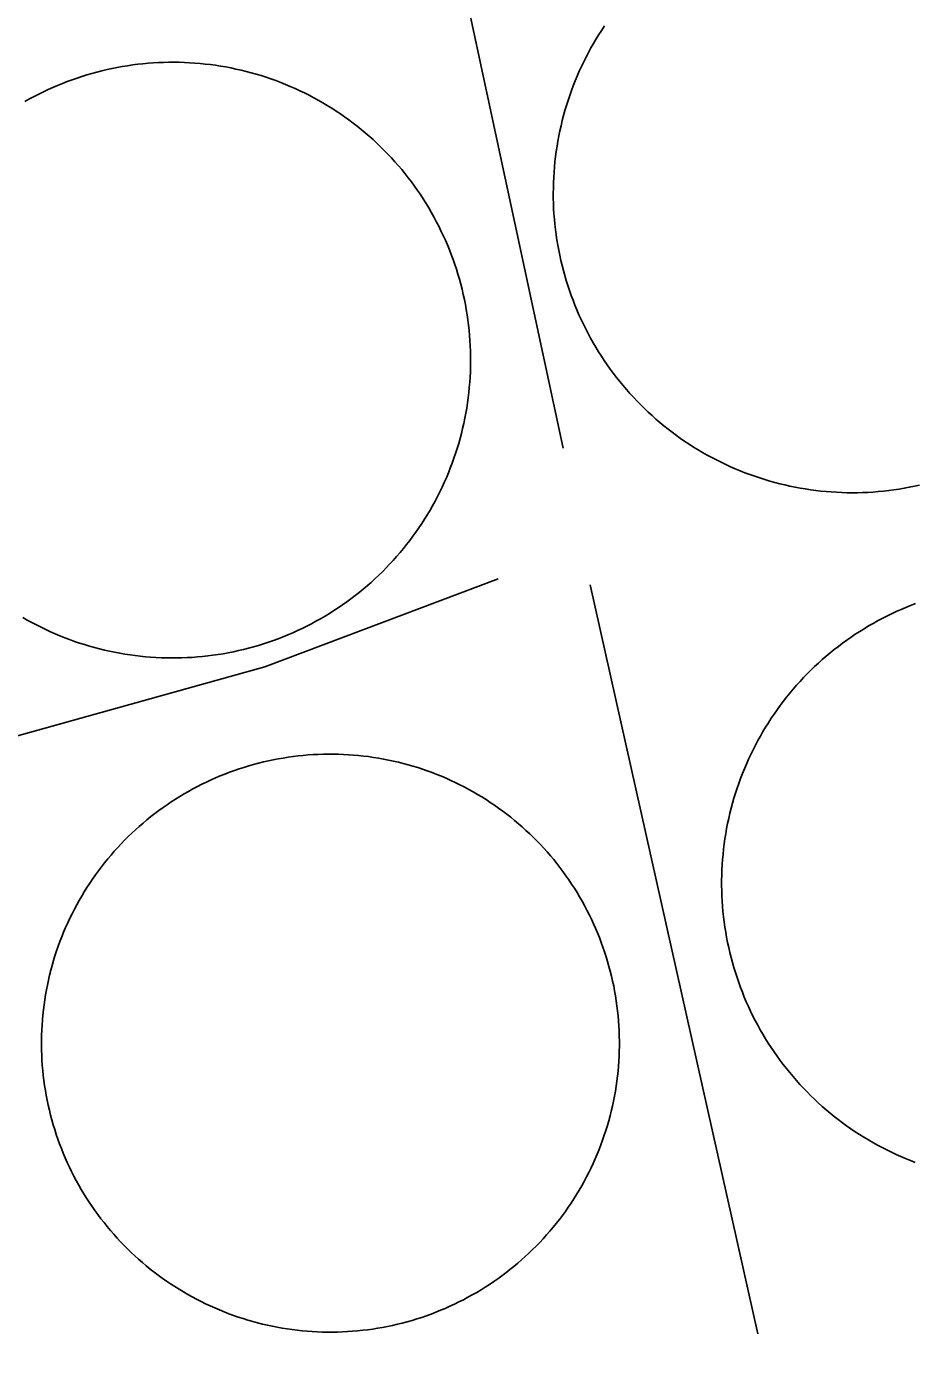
# Model space of a CAD drawing. Extents: x 3651524 to 3689615, y 505651 to 531377.
# Drawn here: x 3674296.2 to 3674454.5, y 513614.2 to 513850.8 of the extents above; entities that cross this region are included whole.
import ezdxf

# ---------------------------------------------------------------- set-up
doc = ezdxf.new("R2010")
doc.units = 0
for name, color, linetype in [('V-DOMW-TANK', 7, 'Continuous'), ('V-ROAD-CNTR', 7, 'Continuous'), ('V-UTIL-LINE', 7, 'Continuous')]:
    doc.layers.add(name, color=color, linetype=linetype)

msp = doc.modelspace()

# ---------------------------------------------------------------- linework, layer by layer
at = {"layer": 'V-DOMW-TANK'}
for points in [[(3674392.731, 513837.608), (3674393.028, 513838.489), (3674393.339, 513839.367), (3674393.667, 513840.238), (3674394.009, 513841.104), (3674394.365, 513841.964), (3674394.738, 513842.816), (3674395.125, 513843.664), (3674395.527, 513844.501), (3674395.944, 513845.335), (3674396.376, 513846.16), (3674396.819, 513846.977), (3674397.28, 513847.786), (3674397.753, 513848.587), (3674398.24, 513849.382), (3674398.74, 513850.166), (3674399.256, 513850.94)], [(3674295.965, 513837.436), (3674296.772, 513837.888), (3674297.589, 513838.327), (3674298.412, 513838.751), (3674299.242, 513839.16), (3674300.08, 513839.556), (3674300.925, 513839.936), (3674301.775, 513840.301), (3674302.633, 513840.651), (3674303.496, 513840.987), (3674304.366, 513841.309), (3674305.24, 513841.614), (3674306.119, 513841.905), (3674307.004, 513842.179), (3674307.893, 513842.437), (3674308.788, 513842.681), (3674309.685, 513842.908), (3674310.586, 513843.121), (3674311.491, 513843.318), (3674312.398, 513843.498), (3674313.312, 513843.664), (3674314.225, 513843.811), (3674315.145, 513843.944), (3674316.06, 513844.061), (3674316.982, 513844.164), (3674317.903, 513844.248), (3674318.827, 513844.315), (3674319.753, 513844.368), (3674320.678, 513844.405), (3674321.604, 513844.426), (3674322.53, 513844.43), (3674323.455, 513844.417), (3674324.381, 513844.389), (3674325.307, 513844.344), (3674326.23, 513844.284), (3674327.154, 513844.207), (3674328.076, 513844.114), (3674328.995, 513844.006), (3674329.913, 513843.881), (3674330.83, 513843.74), (3674331.742, 513843.582), (3674332.651, 513843.412), (3674333.558, 513843.221), (3674334.461, 513843.017), (3674335.36, 513842.795), (3674336.257, 513842.56), (3674337.148, 513842.306), (3674338.035, 513842.042), (3674338.916, 513841.759), (3674339.794, 513841.462), (3674340.665, 513841.149), (3674341.531, 513840.821), (3674342.391, 513840.477), (3674343.245, 513840.119), (3674344.093, 513839.746), (3674344.933, 513839.359), (3674345.77, 513838.955), (3674346.596, 513838.54), (3674347.415, 513838.108), (3674348.228, 513837.663), (3674349.031, 513837.202), (3674349.827, 513836.729), (3674350.616, 513836.242), (3674351.394, 513835.74), (3674352.164, 513835.226), (3674352.924, 513834.698), (3674353.678, 513834.157), (3674354.419, 513833.602), (3674355.152, 513833.037), (3674355.873, 513832.457), (3674356.586, 513831.863), (3674357.288, 513831.259), (3674357.979, 513830.643), (3674358.658, 513830.014), (3674359.328, 513829.373)], [(3674435.94, 513768.265), (3674435.02, 513768.402), (3674434.103, 513768.558), (3674433.187, 513768.728), (3674432.276, 513768.914), (3674431.367, 513769.117), (3674430.461, 513769.338), (3674429.56, 513769.569), (3674428.665, 513769.819), (3674427.772, 513770.085), (3674426.886, 513770.366), (3674426.003, 513770.663), (3674425.126, 513770.974), (3674424.254, 513771.302), (3674423.39, 513771.644), (3674422.529, 513772), (3674421.675, 513772.373), (3674420.83, 513772.76), (3674419.99, 513773.161), (3674419.156, 513773.577), (3674418.333, 513774.009), (3674417.516, 513774.454), (3674416.707, 513774.915), (3674415.904, 513775.388), (3674415.112, 513775.873), (3674414.325, 513776.373), (3674413.553, 513776.889), (3674412.785, 513777.419), (3674412.031, 513777.96), (3674411.282, 513778.515), (3674410.542, 513779.082), (3674409.815, 513779.662), (3674409.099, 513780.256), (3674408.394, 513780.86), (3674407.696, 513781.478), (3674407.01, 513782.107), (3674406.336, 513782.748), (3674405.672, 513783.401), (3674405.021, 513784.069), (3674404.38, 513784.743), (3674403.753, 513785.429), (3674403.137, 513786.127), (3674402.533, 513786.836), (3674401.943, 513787.555), (3674401.363, 513788.284), (3674400.798, 513789.023), (3674400.245, 513789.773), (3674399.707, 513790.531), (3674399.18, 513791.299), (3674398.666, 513792.075), (3674398.168, 513792.861), (3674397.683, 513793.656), (3674397.212, 513794.459), (3674396.753, 513795.268), (3674396.311, 513796.087), (3674395.883, 513796.912), (3674395.467, 513797.746), (3674395.068, 513798.587), (3674394.683, 513799.435), (3674394.314, 513800.291), (3674393.958, 513801.149), (3674393.618, 513802.016), (3674393.294, 513802.888), (3674392.983, 513803.765), (3674392.69, 513804.647), (3674392.412, 513805.536), (3674392.147, 513806.429), (3674391.9, 513807.326), (3674391.668, 513808.227), (3674391.451, 513809.133), (3674391.252, 513810.04), (3674391.068, 513810.955), (3674390.898, 513811.869), (3674390.747, 513812.788), (3674390.609, 513813.708), (3674390.491, 513814.631), (3674390.386, 513815.557), (3674390.298, 513816.481), (3674390.226, 513817.411), (3674390.169, 513818.34), (3674390.13, 513819.27), (3674390.108, 513820.2), (3674390.101, 513821.132), (3674390.11, 513822.062), (3674390.136, 513822.991), (3674390.177, 513823.921), (3674390.235, 513824.851), (3674390.308, 513825.779), (3674390.4, 513826.704), (3674390.507, 513827.63), (3674390.63, 513828.552), (3674390.767, 513829.473), (3674390.923, 513830.391), (3674391.093, 513831.306), (3674391.279, 513832.218), (3674391.482, 513833.127), (3674391.701, 513834.03), (3674391.934, 513834.931), (3674392.184, 513835.828), (3674392.45, 513836.721), (3674392.731, 513837.608)], [(3674359.328, 513829.373), (3674359.986, 513828.722), (3674360.631, 513828.058), (3674361.266, 513827.382), (3674361.888, 513826.698), (3674362.5, 513826.002), (3674363.099, 513825.295), (3674363.684, 513824.576), (3674364.26, 513823.849), (3674364.819, 513823.112), (3674365.366, 513822.365), (3674365.9, 513821.609), (3674366.42, 513820.843), (3674366.928, 513820.069), (3674367.424, 513819.284), (3674367.903, 513818.494), (3674368.37, 513817.693), (3674368.823, 513816.886), (3674369.261, 513816.069), (3674369.687, 513815.246), (3674370.094, 513814.416), (3674370.492, 513813.579), (3674370.871, 513812.733), (3674371.237, 513811.883), (3674371.587, 513811.027), (3674371.923, 513810.163), (3674372.243, 513809.292), (3674372.546, 513808.418), (3674372.839, 513807.539), (3674373.113, 513806.654), (3674373.371, 513805.766), (3674373.615, 513804.873), (3674373.844, 513803.974), (3674374.055, 513803.072), (3674374.252, 513802.167), (3674374.432, 513801.26), (3674374.598, 513800.351), (3674374.745, 513799.433), (3674374.879, 513798.518), (3674374.995, 513797.598), (3674375.098, 513796.677), (3674375.182, 513795.755), (3674375.251, 513794.831), (3674375.303, 513793.91), (3674375.339, 513792.982), (3674375.36, 513792.056), (3674375.364, 513791.129), (3674375.35, 513790.203), (3674375.323, 513789.277), (3674375.278, 513788.351), (3674375.219, 513787.428), (3674375.141, 513786.504), (3674375.049, 513785.583), (3674374.94, 513784.663), (3674374.813, 513783.745), (3674374.674, 513782.83), (3674374.514, 513781.919), (3674374.344, 513781.007), (3674374.156, 513780.1), (3674373.951, 513779.197), (3674373.73, 513778.298), (3674373.494, 513777.403), (3674373.244, 513776.512), (3674372.976, 513775.625), (3674372.693, 513774.742), (3674372.396, 513773.866), (3674372.083, 513772.993), (3674371.755, 513772.127), (3674371.411, 513771.267), (3674371.053, 513770.413), (3674370.68, 513769.565), (3674370.293, 513768.723), (3674369.89, 513767.89), (3674369.474, 513767.062), (3674369.042, 513766.243), (3674368.597, 513765.428), (3674368.137, 513764.627), (3674367.664, 513763.831), (3674367.176, 513763.042), (3674366.674, 513762.264), (3674366.16, 513761.492), (3674365.632, 513760.734), (3674365.091, 513759.983), (3674364.536, 513759.239), (3674363.971, 513758.508), (3674363.389, 513757.785), (3674362.795, 513757.072), (3674362.193, 513756.372), (3674361.577, 513755.68), (3674360.946, 513755), (3674360.307, 513754.332), (3674359.656, 513753.673), (3674358.992, 513753.028), (3674358.316, 513752.393), (3674357.632, 513751.77), (3674356.936, 513751.16), (3674356.227, 513750.562), (3674355.511, 513749.974), (3674354.784, 513749.403), (3674354.046, 513748.841), (3674353.299, 513748.293)], [(3674455.361, 513769.086), (3674454.45, 513768.887), (3674453.538, 513768.703), (3674452.623, 513768.533), (3674451.705, 513768.383), (3674450.784, 513768.244), (3674449.86, 513768.125), (3674448.936, 513768.021), (3674448.009, 513767.933), (3674447.081, 513767.861), (3674446.153, 513767.804), (3674445.219, 513767.765), (3674444.291, 513767.742), (3674443.362, 513767.734), (3674442.43, 513767.744), (3674441.5, 513767.769), (3674440.57, 513767.812), (3674439.64, 513767.869), (3674438.713, 513767.943), (3674437.787, 513768.033), (3674436.863, 513768.14), (3674435.94, 513768.265)], [(3674353.299, 513748.293), (3674352.543, 513747.758), (3674351.777, 513747.238), (3674351.003, 513746.73), (3674350.219, 513746.236), (3674349.428, 513745.755), (3674348.627, 513745.288), (3674347.82, 513744.836), (3674347.003, 513744.397), (3674346.18, 513743.973), (3674345.353, 513743.564), (3674344.511, 513743.168), (3674343.667, 513742.788), (3674342.815, 513742.423), (3674341.959, 513742.073), (3674341.097, 513741.737), (3674340.226, 513741.415), (3674339.352, 513741.11), (3674338.473, 513740.821), (3674337.589, 513740.547), (3674336.7, 513740.287), (3674335.805, 513740.043), (3674334.908, 513739.816), (3674334.007, 513739.603), (3674333.101, 513739.406), (3674332.192, 513739.226), (3674331.281, 513739.06), (3674330.367, 513738.913), (3674329.45, 513738.78), (3674328.534, 513738.663), (3674327.611, 513738.563), (3674326.689, 513738.477), (3674325.766, 513738.409), (3674324.84, 513738.356), (3674323.914, 513738.319), (3674322.988, 513738.3), (3674322.063, 513738.296), (3674321.139, 513738.309), (3674320.211, 513738.335), (3674319.286, 513738.38), (3674318.362, 513738.444), (3674317.438, 513738.517), (3674316.517, 513738.61), (3674315.597, 513738.72), (3674314.68, 513738.845), (3674313.764, 513738.984), (3674312.851, 513739.142), (3674311.942, 513739.314), (3674311.034, 513739.503), (3674310.131, 513739.707), (3674309.232, 513739.929), (3674308.335, 513740.164), (3674307.444, 513740.416), (3674306.557, 513740.682), (3674305.675, 513740.965), (3674304.798, 513741.262), (3674303.928, 513741.575), (3674303.061, 513741.903), (3674302.199, 513742.247), (3674301.347, 513742.605), (3674300.499, 513742.978), (3674299.658, 513743.365), (3674298.824, 513743.769), (3674297.995, 513744.184), (3674297.177, 513744.616), (3674296.364, 513745.061), (3674295.56, 513745.522)], [(3674422.839, 513681.362), (3674422.552, 513682.245), (3674422.282, 513683.131), (3674422.026, 513684.022), (3674421.786, 513684.919), (3674421.563, 513685.818), (3674421.354, 513686.721), (3674421.161, 513687.627), (3674420.985, 513688.54), (3674420.823, 513689.454), (3674420.68, 513690.369), (3674420.551, 513691.286), (3674420.438, 513692.208), (3674420.34, 513693.13), (3674420.262, 513694.053), (3674420.197, 513694.979), (3674420.148, 513695.905), (3674420.115, 513696.832), (3674420.1, 513697.758), (3674420.1, 513698.686), (3674420.117, 513699.614), (3674420.15, 513700.541), (3674420.199, 513701.467), (3674420.262, 513702.391), (3674420.344, 513703.312), (3674420.438, 513704.236), (3674420.555, 513705.158), (3674420.684, 513706.077), (3674420.83, 513706.993), (3674420.991, 513707.904), (3674421.168, 513708.815), (3674421.36, 513709.723), (3674421.569, 513710.626), (3674421.794, 513711.525), (3674422.034, 513712.422), (3674422.29, 513713.313), (3674422.562, 513714.2), (3674422.849, 513715.082), (3674423.15, 513715.959), (3674423.467, 513716.829), (3674423.801, 513717.695), (3674424.149, 513718.556), (3674424.512, 513719.408), (3674424.889, 513720.255), (3674425.28, 513721.095), (3674425.689, 513721.929), (3674426.109, 513722.754), (3674426.544, 513723.573), (3674426.994, 513724.384), (3674427.459, 513725.187), (3674427.936, 513725.982), (3674428.428, 513726.768), (3674428.934, 513727.546), (3674429.452, 513728.314), (3674429.984, 513729.074), (3674430.529, 513729.826), (3674431.088, 513730.565), (3674431.659, 513731.294), (3674432.243, 513732.015), (3674432.839, 513732.726), (3674433.447, 513733.426), (3674434.066, 513734.114), (3674434.701, 513734.792), (3674435.346, 513735.462), (3674436.001, 513736.117), (3674436.669, 513736.758), (3674437.347, 513737.391), (3674438.037, 513738.012), (3674438.735, 513738.62), (3674439.446, 513739.216), (3674440.167, 513739.8), (3674440.898, 513740.369), (3674441.639, 513740.928), (3674442.389, 513741.473), (3674443.149, 513742.003), (3674443.919, 513742.521), (3674444.697, 513743.027), (3674445.483, 513743.519), (3674446.278, 513743.996), (3674447.081, 513744.459), (3674447.892, 513744.907), (3674448.711, 513745.343), (3674449.536, 513745.763), (3674450.372, 513746.171), (3674451.212, 513746.562), (3674452.06, 513746.939), (3674452.916, 513747.301), (3674453.772, 513747.647), (3674454.638, 513747.979)], [(3674303.209, 513690.291), (3674303.575, 513691.11), (3674303.956, 513691.925), (3674304.352, 513692.732), (3674304.761, 513693.531), (3674305.185, 513694.324), (3674305.621, 513695.11), (3674306.072, 513695.886), (3674306.537, 513696.656), (3674307.014, 513697.418), (3674307.506, 513698.17), (3674308.009, 513698.915), (3674308.525, 513699.651), (3674309.054, 513700.376), (3674309.599, 513701.092), (3674310.152, 513701.801), (3674310.717, 513702.497), (3674311.298, 513703.185), (3674311.886, 513703.861), (3674312.49, 513704.529), (3674313.103, 513705.184), (3674313.727, 513705.831), (3674314.364, 513706.464), (3674315.011, 513707.089), (3674315.671, 513707.699), (3674316.339, 513708.299), (3674317.019, 513708.891), (3674317.707, 513709.465), (3674318.407, 513710.03), (3674319.116, 513710.581), (3674319.835, 513711.121), (3674320.562, 513711.648), (3674321.299, 513712.162), (3674322.044, 513712.664), (3674322.8, 513713.151), (3674323.562, 513713.626), (3674324.334, 513714.089), (3674325.112, 513714.535), (3674325.899, 513714.972), (3674326.693, 513715.389), (3674327.494, 513715.797), (3674328.303, 513716.19), (3674329.118, 513716.569), (3674329.939, 513716.934), (3674330.767, 513717.284), (3674331.6, 513717.618), (3674332.438, 513717.939), (3674333.286, 513718.244), (3674334.136, 513718.535), (3674334.99, 513718.812), (3674335.85, 513719.074), (3674336.714, 513719.32), (3674337.582, 513719.551), (3674338.455, 513719.766), (3674339.331, 513719.967), (3674340.21, 513720.153), (3674341.093, 513720.323), (3674341.977, 513720.477), (3674342.864, 513720.616), (3674343.755, 513720.741), (3674344.648, 513720.849)], [(3674344.648, 513720.849), (3674345.541, 513720.942), (3674346.436, 513721.017), (3674347.333, 513721.079), (3674348.23, 513721.124), (3674349.129, 513721.155), (3674350.026, 513721.169), (3674350.925, 513721.167), (3674351.824, 513721.15), (3674352.721, 513721.118), (3674353.618, 513721.069), (3674354.515, 513721.005), (3674355.41, 513720.925), (3674356.303, 513720.829), (3674357.196, 513720.718), (3674358.083, 513720.591), (3674358.972, 513720.45), (3674359.857, 513720.292), (3674360.737, 513720.12), (3674361.618, 513719.932), (3674362.492, 513719.727), (3674363.365, 513719.508), (3674364.233, 513719.274), (3674365.095, 513719.027), (3674365.955, 513718.762), (3674366.809, 513718.482), (3674367.655, 513718.189), (3674368.501, 513717.88), (3674369.341, 513717.556), (3674370.172, 513717.218), (3674371, 513716.866), (3674371.819, 513716.499), (3674372.634, 513716.118), (3674373.441, 513715.723), (3674374.24, 513715.314), (3674375.034, 513714.89), (3674375.819, 513714.453), (3674376.597, 513714.003), (3674377.365, 513713.538), (3674378.127, 513713.061), (3674378.88, 513712.571), (3674379.624, 513712.068), (3674380.359, 513711.551), (3674381.086, 513711.021), (3674381.801, 513710.478), (3674382.509, 513709.925), (3674383.206, 513709.358), (3674383.894, 513708.778), (3674384.572, 513708.189), (3674385.237, 513707.587), (3674385.895, 513706.972), (3674386.54, 513706.347), (3674387.175, 513705.711), (3674387.797, 513705.063), (3674388.41, 513704.406), (3674389.008, 513703.736), (3674389.598, 513703.056), (3674390.173, 513702.368), (3674390.74, 513701.668), (3674391.291, 513700.959), (3674391.83, 513700.24), (3674392.356, 513699.513), (3674392.87, 513698.776), (3674393.372, 513698.031), (3674393.862, 513697.277), (3674394.335, 513696.513), (3674394.797, 513695.743), (3674395.246, 513694.963), (3674395.68, 513694.176), (3674396.1, 513693.382), (3674396.508, 513692.581), (3674396.899, 513691.772), (3674397.278, 513690.959), (3674397.642, 513690.136), (3674397.992, 513689.308), (3674398.326, 513688.475), (3674398.648, 513687.635), (3674398.953, 513686.791), (3674399.246, 513685.941), (3674399.52, 513685.085), (3674399.782, 513684.225), (3674400.028, 513683.361), (3674400.259, 513682.492), (3674400.477, 513681.62), (3674400.677, 513680.745), (3674400.862, 513679.865), (3674401.032, 513678.984), (3674401.187, 513678.097), (3674401.326, 513677.211), (3674401.449, 513676.32), (3674401.558, 513675.429), (3674401.65, 513674.534), (3674401.726, 513673.639), (3674401.787, 513672.742), (3674401.834, 513671.845), (3674401.863, 513670.948), (3674401.877, 513670.049), (3674401.875, 513669.15), (3674401.859, 513668.251), (3674401.826, 513667.354), (3674401.777, 513666.457)], [(3674338.291, 513619.639), (3674337.421, 513619.858), (3674336.552, 513620.092), (3674335.688, 513620.342), (3674334.83, 513620.604), (3674333.976, 513620.884), (3674333.124, 513621.177), (3674332.282, 513621.485), (3674331.445, 513621.81), (3674330.611, 513622.148), (3674329.784, 513622.498), (3674328.964, 513622.867), (3674328.151, 513623.248), (3674327.345, 513623.643), (3674326.544, 513624.053), (3674325.751, 513624.477), (3674324.967, 513624.913), (3674324.189, 513625.361), (3674323.419, 513625.828), (3674322.657, 513626.305), (3674321.905, 513626.795), (3674321.162, 513627.299), (3674320.426, 513627.817), (3674319.699, 513628.343), (3674318.983, 513628.888), (3674318.276, 513629.441), (3674317.578, 513630.008), (3674316.889, 513630.588), (3674316.214, 513631.176), (3674315.546, 513631.78), (3674314.891, 513632.394), (3674314.246, 513633.019), (3674313.611, 513633.656), (3674312.988, 513634.303), (3674312.376, 513634.96), (3674311.776, 513635.63), (3674311.188, 513636.31), (3674310.612, 513636.998), (3674310.047, 513637.699), (3674309.494, 513638.407), (3674308.953, 513639.126), (3674308.427, 513639.853), (3674307.913, 513640.59), (3674307.411, 513641.336), (3674306.924, 513642.089), (3674306.449, 513642.853), (3674305.99, 513643.623), (3674305.539, 513644.404), (3674305.105, 513645.19), (3674304.683, 513645.985), (3674304.278, 513646.785), (3674303.885, 513647.594), (3674303.506, 513648.408), (3674303.143, 513649.231), (3674302.793, 513650.058), (3674302.457, 513650.892), (3674302.138, 513651.731), (3674301.831, 513652.575), (3674301.54, 513653.425), (3674301.263, 513654.281), (3674301.001, 513655.141), (3674300.755, 513656.006), (3674300.524, 513656.874), (3674300.309, 513657.746), (3674300.108, 513658.621), (3674299.922, 513659.502), (3674299.752, 513660.382), (3674299.598, 513661.269), (3674299.459, 513662.156), (3674299.336, 513663.047), (3674299.228, 513663.937), (3674299.135, 513664.832), (3674299.058, 513665.727), (3674298.996, 513666.624), (3674298.949, 513667.521), (3674298.922, 513668.419), (3674298.906, 513669.32), (3674298.908, 513670.217), (3674298.926, 513671.116), (3674298.959, 513672.013), (3674299.006, 513672.91), (3674299.072, 513673.807), (3674299.15, 513674.702), (3674299.246, 513675.595), (3674299.357, 513676.488), (3674299.484, 513677.376), (3674299.625, 513678.265), (3674299.783, 513679.148), (3674299.957, 513680.031), (3674300.145, 513680.909), (3674300.348, 513681.782), (3674300.567, 513682.656), (3674300.798, 513683.523), (3674301.05, 513684.387), (3674301.314, 513685.245), (3674301.593, 513686.099), (3674301.886, 513686.949), (3674302.195, 513687.793), (3674302.519, 513688.632), (3674302.859, 513689.464), (3674303.209, 513690.291)], [(3674454.607, 513648.442), (3674453.743, 513648.776), (3674452.883, 513649.122), (3674452.029, 513649.489), (3674451.183, 513649.864), (3674450.341, 513650.255), (3674449.508, 513650.662), (3674448.682, 513651.084), (3674447.863, 513651.518), (3674447.052, 513651.969), (3674446.249, 513652.434), (3674445.455, 513652.911), (3674444.668, 513653.403), (3674443.892, 513653.908), (3674443.122, 513654.427), (3674442.362, 513654.959), (3674441.611, 513655.504), (3674440.873, 513656.063), (3674440.142, 513656.634), (3674439.421, 513657.218), (3674438.711, 513657.814), (3674438.012, 513658.422), (3674437.322, 513659.043), (3674436.644, 513659.676), (3674435.979, 513660.321), (3674435.323, 513660.976), (3674434.678, 513661.644), (3674434.045, 513662.322), (3674433.427, 513663.012), (3674432.819, 513663.71), (3674432.223, 513664.421), (3674431.639, 513665.142), (3674431.068, 513665.873), (3674430.51, 513666.614), (3674429.966, 513667.366), (3674429.433, 513668.124), (3674428.915, 513668.894), (3674428.411, 513669.672), (3674427.92, 513670.458), (3674427.443, 513671.253), (3674426.978, 513672.056), (3674426.529, 513672.865), (3674426.093, 513673.686), (3674425.673, 513674.513), (3674425.268, 513675.347), (3674424.874, 513676.187), (3674424.498, 513677.034), (3674424.139, 513677.888), (3674423.789, 513678.749), (3674423.457, 513679.615), (3674423.14, 513680.485), (3674422.839, 513681.362)], [(3674401.777, 513666.457), (3674401.714, 513665.56), (3674401.634, 513664.665), (3674401.537, 513663.77), (3674401.427, 513662.879), (3674401.3, 513661.99), (3674401.159, 513661.103), (3674401.001, 513660.218), (3674400.829, 513659.336), (3674400.64, 513658.457), (3674400.436, 513657.583), (3674400.219, 513656.71), (3674399.981, 513655.844), (3674399.735, 513654.98), (3674399.471, 513654.121), (3674399.192, 513653.267), (3674398.898, 513652.417), (3674398.588, 513651.574), (3674398.265, 513650.736), (3674397.927, 513649.903), (3674397.575, 513649.075), (3674397.208, 513648.256), (3674396.827, 513647.443), (3674396.432, 513646.634), (3674396.022, 513645.835), (3674395.6, 513645.043), (3674395.162, 513644.256), (3674394.711, 513643.48), (3674394.249, 513642.71), (3674393.771, 513641.948), (3674393.28, 513641.199), (3674392.776, 513640.453), (3674392.258, 513639.716), (3674391.73, 513638.989), (3674391.189, 513638.276), (3674390.634, 513637.565), (3674390.067, 513636.869), (3674389.489, 513636.181), (3674388.897, 513635.505), (3674388.295, 513634.837), (3674387.681, 513634.182), (3674387.056, 513633.537), (3674386.419, 513632.902), (3674385.772, 513632.277), (3674385.115, 513631.667), (3674384.445, 513631.067), (3674383.767, 513630.477), (3674383.077, 513629.902), (3674382.378, 513629.337), (3674381.668, 513628.786), (3674380.951, 513628.245), (3674380.222, 513627.717), (3674379.485, 513627.205), (3674378.739, 513626.703), (3674377.985, 513626.215), (3674377.222, 513625.74), (3674376.451, 513625.277), (3674375.673, 513624.831), (3674374.885, 513624.397), (3674374.092, 513623.975), (3674373.289, 513623.569), (3674372.482, 513623.176), (3674371.667, 513622.799), (3674370.846, 513622.433), (3674370.017, 513622.085), (3674369.183, 513621.749), (3674368.345, 513621.425), (3674367.5, 513621.122), (3674366.65, 513620.831), (3674365.794, 513620.555), (3674364.936, 513620.295), (3674364.071, 513620.047), (3674363.203, 513619.817), (3674362.331, 513619.6), (3674361.456, 513619.4), (3674360.575, 513619.213), (3674359.693, 513619.043), (3674358.808, 513618.89), (3674357.919, 513618.75), (3674357.03, 513618.625), (3674356.137, 513618.519), (3674355.242, 513618.425), (3674354.347, 513618.349), (3674353.452, 513618.288), (3674352.553, 513618.243), (3674351.656, 513618.212), (3674350.757, 513618.197), (3674349.858, 513618.2), (3674348.961, 513618.216), (3674348.062, 513618.249), (3674347.165, 513618.298), (3674346.268, 513618.361), (3674345.373, 513618.441), (3674344.48, 513618.537), (3674343.589, 513618.648), (3674342.696, 513618.775), (3674341.812, 513618.916), (3674340.927, 513619.074), (3674340.042, 513619.246), (3674339.166, 513619.434), (3674338.291, 513619.639)]]:
    msp.add_lwpolyline(points, dxfattribs=at)
at = {"layer": 'V-ROAD-CNTR'}
msp.add_arc((3369500.72, 1494795.426), 1027714.144, 287.241303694, 287.317795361, dxfattribs=at)
at = {"layer": 'V-UTIL-LINE'}
msp.add_line((3674426.537, 513617.88), (3674396.675, 513751.34), dxfattribs=at)
for points in [[(3674391.842, 513775.658), (3674364.499, 513903.181), (3674350.012, 513976.782), (3674342.219, 513980.843), (3674322.61, 513983.135), (3674302.287, 513982.166), (3674247.698, 513968.668)], [(3674242.774, 513678.05), (3674250, 513679.238), (3674272.634, 513701.129), (3674270.125, 513707.722), (3674285.426, 513721.875), (3674338.727, 513736.705), (3674380.255, 513752.384)]]:
    msp.add_lwpolyline(points, dxfattribs=at)

doc.saveas('drawing.dxf')
